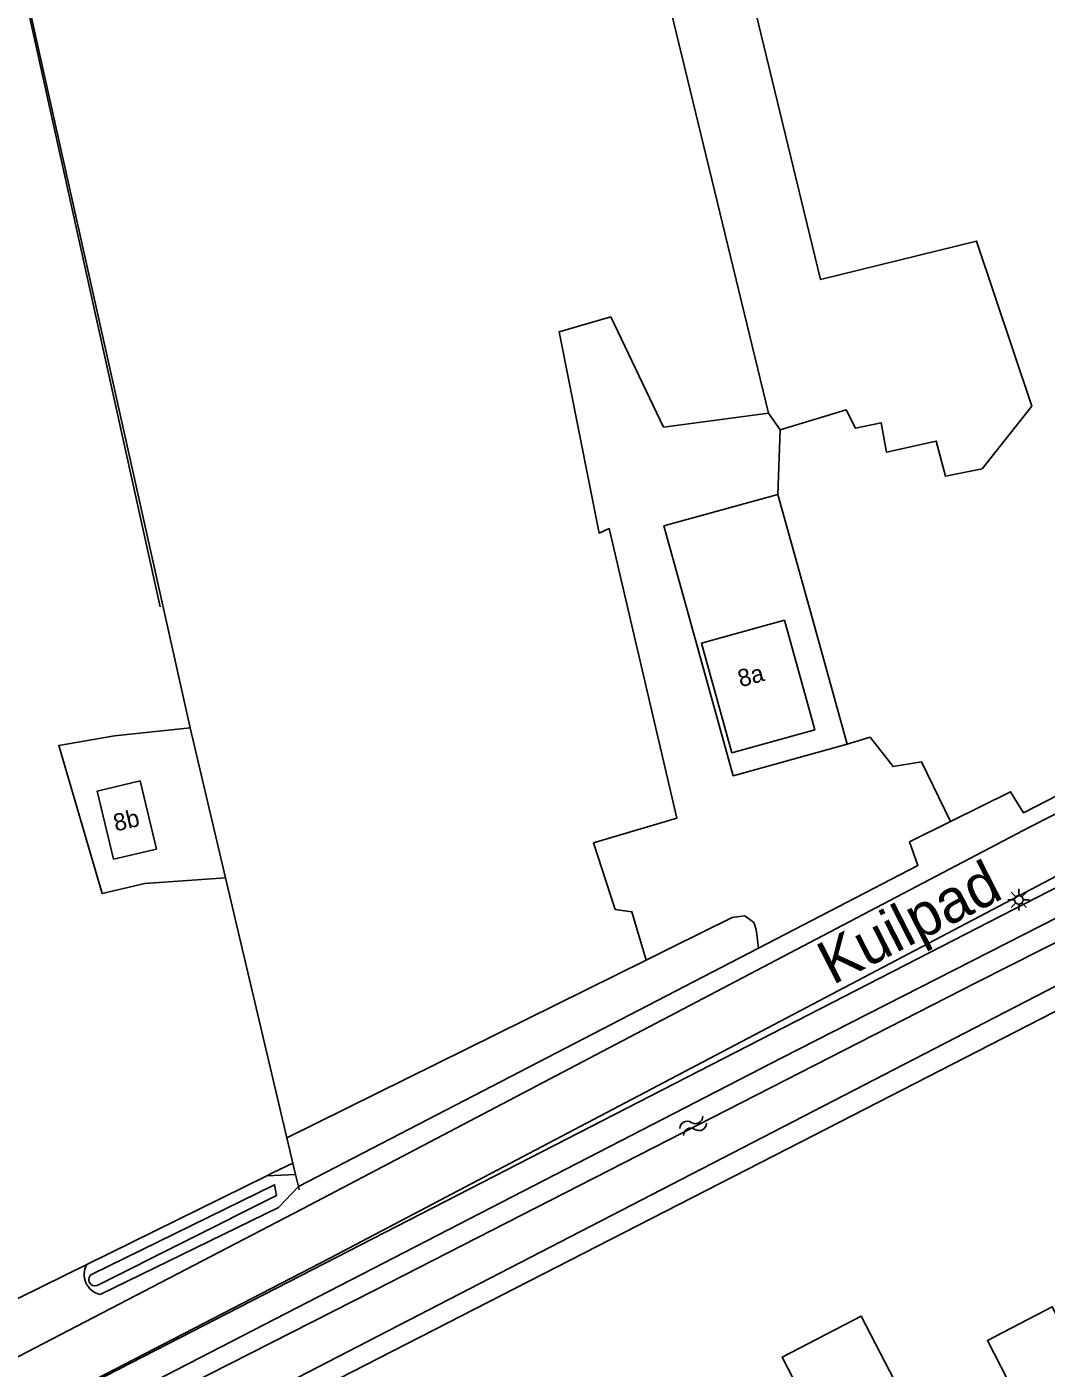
# Model space of a CAD drawing. Extents: x 136000 to 141014, y 402000 to 403500.
# Drawn here: x 137119.1 to 137177.8, y 402258.2 to 402335.6 of the extents above; entities that cross this region are included whole.
import ezdxf

# ---------------------------------------------------------------- set-up
doc = ezdxf.new("R2010")
doc.units = 0
for name, color, linetype in [('gg-afsc-hekwerk', 7, 'Continuous'), ('gg-anno-huisnummerreeks BGT', 7, 'Continuous'), ('gg-anno-openbare ruimte label', 7, 'Continuous'), ('gg-bbg-hoofdgebouw', 7, 'Continuous'), ('gg-knt-bronhoudergrens', 7, 'Continuous'), ('gg-knt-verharding', 7, 'Continuous'), ('gg-kntw-bovenkant insteek waterloop', 7, 'Continuous'), ('gg-kntw-midden sloot', 7, 'Continuous'), ('gg-kntw-waterlijn', 7, 'Continuous'), ('gt-grn-groengrens', 7, 'Continuous'), ('gt-grn-vlakafsluiter', 7, 'Continuous'), ('gt-symb-lichtmast', 7, 'Continuous'), ('gt-symb-watersymbool', 7, 'Continuous')]:
    doc.layers.add(name, color=color, linetype=linetype)

# ---------------------------------------------------------------- blocks, each defined once
blk = doc.blocks.new('gt0-LMAST')
at = {"layer": 'gt-symb-lichtmast'}
for p, q in [((-0.182, 0.173), (-0.447, 0.438)), ((-0.005, 0.246), (-0.005, 0.621)), ((0.172, 0.173), (0.437, 0.438)), ((-0.255, -0.004), (-0.63, -0.004)), ((-0.182, -0.181), (-0.447, -0.446)), ((-0.005, -0.254), (-0.005, -0.629)), ((0.437, -0.446), (0.172, -0.181)), ((0.245, -0.004), (0.62, -0.004))]:
    blk.add_line(p, q, dxfattribs=at)
blk.add_circle((-0.005, -0.004), 0.25, dxfattribs=at)
blk = doc.blocks.new('gt0-WA')
at = {"layer": 'gt-symb-watersymbool'}
for centre, start, end in [((-0.323, 0.022), 28.07249, 151.92751), ((0.427, 0.422), 208.07248, 331.92751), ((-0.323, -0.428), 28.07249, 151.92751), ((0.427, -0.028), 208.07248, 331.92751)]:
    blk.add_arc(centre, 0.425, start, end, dxfattribs=at)

msp = doc.modelspace()

# ---------------------------------------------------------------- linework, layer by layer
at = {"layer": 'gg-afsc-hekwerk'}
for p, q in [((137134.41, 402270.045), (137134.569, 402269.388)), ((137122.526, 402264.203), (137132.9, 402269.316)), ((137134.569, 402269.388), (137134.737, 402268.692)), ((137134.781, 402268.509), (137134.737, 402268.692)), ((137114.885, 402260.438), (137122.526, 402264.203))]:
    msp.add_line(p, q, dxfattribs=at)
msp.add_lwpolyline([(137132.9, 402269.316), (137133.235, 402269.481), (137134.41, 402270.045)], dxfattribs=at)
at = {"layer": 'gg-bbg-hoofdgebouw'}
msp.add_line((137162.738, 402301.346), (137157.961, 402300.023), dxfattribs=at)
for points in [[(137157.961, 402300.023), (137159.714, 402293.696), (137164.49, 402295.019), (137162.738, 402301.346)], [(137124.071, 402287.558), (137126.541, 402288.148), (137125.602, 402292.077), (137123.132, 402291.486), (137124.071, 402287.558)], [(137189.655, 402262.053), (137186.547, 402260.445), (137189.322, 402255.08), (137180.42, 402250.476), (137177.297, 402256.539), (137176.374, 402256.075), (137174.442, 402259.81), (137178.182, 402261.759), (137178.665, 402260.826)], [(137163.17, 402241.585), (137170.433, 402245.286), (137167.607, 402250.721), (137171.543, 402252.763), (137167.168, 402261.215), (137162.607, 402258.856), (137165.001, 402254.226), (137158.406, 402250.817), (137163.17, 402241.585)]]:
    msp.add_lwpolyline(points, dxfattribs=at)
at = {"layer": 'gg-knt-bronhoudergrens'}
for p, q in [((137128.494, 402295.146), (137108.511, 402384.56)), ((137161.826, 402313.272), (137162.496, 402312.324)), ((137162.367, 402308.594), (137162.496, 402312.324)), ((137128.494, 402295.146), (137130.519, 402286.479)), ((137134.064, 402271.507), (137130.519, 402286.479))]:
    msp.add_line(p, q, dxfattribs=at)
for points in [[(137161.826, 402313.272), (137148.42, 402368.603), (137146.833, 402376.434), (137154.982, 402378.234), (137156.887, 402370.508), (137153.183, 402369.026), (137164.824, 402320.978), (137173.82, 402323.2), (137176.995, 402313.675), (137174.138, 402310.077), (137172.021, 402309.653), (137171.492, 402311.664), (137168.634, 402311.029), (137168.317, 402312.723), (137166.835, 402312.405), (137166.306, 402313.463), (137162.496, 402312.324)], [(137254.328, 402329.255), (137205.596, 402304.391), (137204.421, 402306.446), (137200.356, 402304.174), (137198.797, 402303.615), (137199.204, 402301.894), (137176.516, 402290.244), (137175.778, 402291.452), (137172.306, 402289.732)], [(137161.826, 402313.272), (137155.773, 402312.478), (137152.731, 402318.828), (137149.754, 402317.968), (137152.069, 402306.359), (137152.631, 402306.624), (137156.534, 402289.922), (137151.738, 402288.5), (137152.995, 402284.663), (137153.954, 402284.531), (137154.766, 402281.75)], [(137166.358, 402294.194), (137159.787, 402292.373), (137155.797, 402306.774), (137162.367, 402308.594)], [(137166.358, 402294.194), (137164.259, 402301.768), (137162.367, 402308.594)], [(137130.519, 402286.479), (137125.877, 402286.154), (137123.423, 402285.577), (137120.91, 402294.125), (137124.133, 402294.672), (137128.494, 402295.146)], [(137172.306, 402289.732), (137170.645, 402293.168), (137169.005, 402292.904), (137167.682, 402294.597), (137166.358, 402294.194)]]:
    msp.add_lwpolyline(points, dxfattribs=at)
at = {"layer": 'gg-knt-verharding'}
for points in [[(137241.965, 402322.356), (137199.83, 402301.058), (137176.876, 402289.405), (137134.958, 402267.411), (137112.818, 402255.902), (137086.64, 402243.389), (137040.665, 402220.166), (137030.324, 402214.838), (136982.895, 402189.181), (136981.986, 402188.759)], [(137114.039, 402252.931), (137136.533, 402264.565), (137178.437, 402286.603), (137198.547, 402296.864)]]:
    msp.add_lwpolyline(points, dxfattribs=at)
at = {"layer": 'gg-kntw-bovenkant insteek waterloop'}
for p, q in [((137161.244, 402282.434), (137134.737, 402268.692)), ((137154.766, 402281.75), (137134.064, 402271.507)), ((137046.682, 402212.26), (137179.816, 402280.985)), ((137134.41, 402270.045), (137134.064, 402271.507)), ((137132.9, 402269.316), (137134.569, 402269.388))]:
    msp.add_line(p, q, dxfattribs=at)
for points in [[(137044.528, 402217.609), (137110.163, 402251.03), (137112.495, 402252.06), (137194.09, 402293.977)], [(137161.244, 402282.434), (137161.114, 402283.512), (137160.982, 402283.908), (137160.452, 402284.305), (137159.725, 402284.206), (137156.186, 402282.453), (137154.766, 402281.75)], [(137123.302, 402262.47), (137133.575, 402267.483), (137134.737, 402268.692)]]:
    msp.add_lwpolyline(points, dxfattribs=at)
msp.add_arc((137123.554, 402263.623), 1.18, 150.56335, 257.68026, dxfattribs=at)
at = {"layer": 'gg-kntw-midden sloot'}
msp.add_line((137108.841, 402383.175), (137126.757, 402302.115), dxfattribs=at)
at = {"layer": 'gg-kntw-waterlijn'}
for points in [[(137043.484, 402206.955), (137042.996, 402210.257), (137043.425, 402211.894), (137044.284, 402213.469), (137046.308, 402215.065), (137065.655, 402225.358), (137078.207, 402231.684), (137102.163, 402243.942), (137139.102, 402262.696), (137173.81, 402280.459), (137194.975, 402291.136), (137194.445, 402292.358), (137162.599, 402276.104), (137107.252, 402247.583), (137063.182, 402225.333), (137045.277, 402215.852), (137043.437, 402214.4), (137042.367, 402212.642), (137041.807, 402211.297), (137041.833, 402208.678), (137041.99, 402206.763)], [(137122.837, 402263.639), (137133.357, 402268.798), (137133.459, 402268.179), (137123.134, 402262.988)]]:
    msp.add_lwpolyline(points, dxfattribs=at)
msp.add_arc((137123.001, 402263.321), 0.358, 117.24885, 291.7981, dxfattribs=at)
at = {"layer": 'gt-grn-groengrens'}
msp.add_lwpolyline([(137049.629, 402172.09), (137049.013, 402172.486), (137046.817, 402196.934), (137045.881, 402208.692), (137046.778, 402211.327), (137131.556, 402254.798), (137164.49, 402271.663), (137180.412, 402279.845)], dxfattribs=at)
at = {"layer": 'gt-grn-vlakafsluiter'}
msp.add_lwpolyline([(137172.306, 402289.732), (137169.957, 402288.568), (137170.436, 402287.199), (137161.244, 402282.434)], dxfattribs=at)

# ---------------------------------------------------------------- block references
at = {"layer": 'gt-symb-lichtmast'}
msp.add_blockref('gt0-LMAST', (137176.257, 402285.229), dxfattribs=at)
at = {"layer": 'gt-symb-watersymbool', "rotation": 28.102823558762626}
msp.add_blockref('gt0-WA', (137157.43, 402272.165), dxfattribs=at)

# ---------------------------------------------------------------- texts
at = {"layer": 'gg-anno-huisnummerreeks BGT'}
for s, rotation, p in [('8a', 15.5, (137160.217, 402297.466)), ('8b', 13.5, (137124.199, 402289.151))]:
    msp.add_text(s, height=1, rotation=rotation, dxfattribs=at).set_placement(p)
at = {"layer": 'gg-anno-openbare ruimte label'}
msp.add_text('Kuilpad', height=2.5, rotation=27, dxfattribs=at).set_placement((137165.518, 402280.289))

doc.saveas('drawing.dxf')
